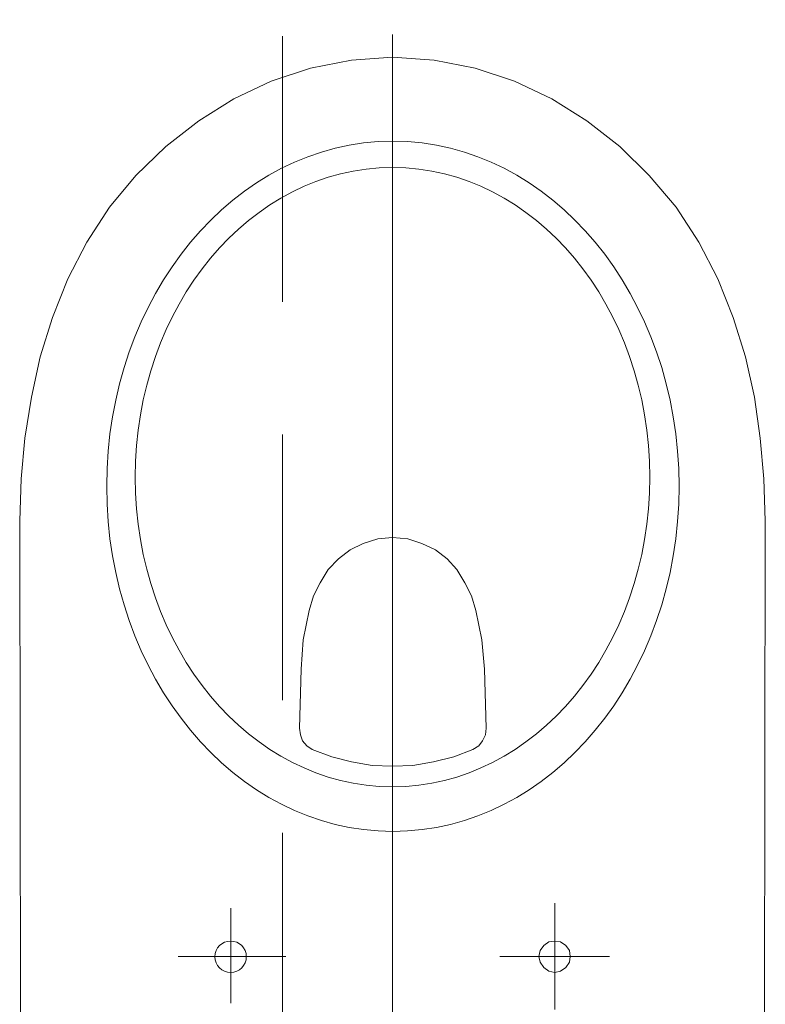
# Model space of a CAD drawing. Header units: millimetres. Extents: x 23192 to 177760, y -399809 to -79279.
# Tile 354 of 656: x 60857 to 60893, y -197678 to -197631. Entities that reach past the tile are written whole.
import ezdxf

# ---------------------------------------------------------------- set-up
doc = ezdxf.new("R2010")
doc.units = ezdxf.units.MM
doc.linetypes.add('HIDDEN', pattern=[9.525, 6.35, -3.175])
doc.layers.get('0').update_dxf_attribs({"lineweight": 0})
doc.layers.add('!! 0_Istn-cienka', color=4, linetype='Continuous', lineweight=9)
doc.layers.add('!! 2_wypos-sanitarne', color=240, linetype='Continuous', lineweight=9)

# ---------------------------------------------------------------- blocks, each defined once
blk = doc.blocks.new('A$C324a30b8')
for points in [[(0, 0.01049), (0, -0.71083)], [(0.17552, 0), (0.17692, -0.11958), (0.17797, -0.23916), (0.17832, -0.47832), (0.17762, -0.49825), (0.17587, -0.51783), (0.17273, -0.53741), (0.16853, -0.55664), (0.16259, -0.57552), (0.15524, -0.59405), (0.14615, -0.61153), (0.13531, -0.62832), (0.12272, -0.64335), (0.10839, -0.65734), (0.09266, -0.66958), (0.07587, -0.68007), (0.05804, -0.68846), (0.03916, -0.69475), (0.01958, -0.6986), (0, -0.7), (-0.01993, -0.6986), (-0.03951, -0.69475), (-0.05839, -0.68846), (-0.07622, -0.68007), (-0.09301, -0.66958), (-0.10874, -0.65734), (-0.12272, -0.64335), (-0.13566, -0.62832), (-0.1465, -0.61153), (-0.15559, -0.59405), (-0.16294, -0.57552), (-0.16888, -0.55664), (-0.17308, -0.53741), (-0.17587, -0.51783), (-0.17762, -0.49825), (-0.17832, -0.47832), (-0.17797, -0.23916), (-0.17727, -0.11958), (-0.17552, 0)], [(-0.17552, 0), (0.17552, 0)], [(-0.07762, -0.24458), (-0.07762, -0.29545)], [(0.07727, -0.24755), (0.07727, -0.293)], [(-0.10385, -0.26993), (-0.0514, -0.26993)], [(0.05104, -0.26993), (0.10244, -0.26993)]]:
    blk.add_lwpolyline(points)
for points in [[(-0.07762, -0.27727), (-0.07483, -0.27692), (-0.07238, -0.27517), (-0.07063, -0.27272), (-0.06993, -0.26993), (-0.07063, -0.26713), (-0.07238, -0.26468), (-0.07483, -0.26294), (-0.07762, -0.26224), (-0.08042, -0.26294), (-0.08287, -0.26468), (-0.08462, -0.26713), (-0.08497, -0.26993), (-0.08462, -0.27272), (-0.08287, -0.27517), (-0.08042, -0.27692)], [(-0.04476, -0.37902), (-0.04441, -0.37588), (-0.04301, -0.37308), (-0.04126, -0.37063), (-0.03846, -0.36888), (-0.02937, -0.36538), (-0.01958, -0.36294), (-0.00979, -0.36119), (0, -0.36084), (0.00979, -0.36119), (0.01958, -0.36294), (0.02902, -0.36538), (0.03846, -0.36888), (0.04091, -0.37063), (0.04301, -0.37308), (0.04405, -0.37588), (0.04441, -0.37902), (0.0437, -0.40734), (0.04266, -0.42133), (0.03986, -0.43531), (0.03776, -0.44231), (0.03461, -0.4486), (0.03077, -0.4549), (0.02587, -0.46014), (0.02028, -0.46434), (0.01399, -0.46748), (0.00699, -0.46958), (0, -0.47028), (-0.00734, -0.46958), (-0.01399, -0.46748), (-0.02063, -0.46434), (-0.02622, -0.46014), (-0.03077, -0.4549), (-0.03461, -0.4486), (-0.03776, -0.44231), (-0.03986, -0.43531), (-0.04266, -0.42133), (-0.04405, -0.40734)]]:
    blk.add_lwpolyline(points, close=True)
blk.add_circle((0.07744, -0.26975), 0.00752)
for centre, major_axis, ratio in [((-0.00018, -0.49476), (0, -0.16504), 0.829441), ((0, -0.49913), (0, -0.14808), 0.831158)]:
    blk.add_ellipse(centre, major_axis=major_axis, ratio=ratio, start_param=0, end_param=6.283185)

msp = doc.modelspace()

# ---------------------------------------------------------------- linework, layer by layer
at = {"layer": '!! 0_Istn-cienka', "linetype": 'HIDDEN', "ltscale": 2}
msp.add_lwpolyline([(60869.56735, -197441.12813), (60869.56735, -197971.12813)], dxfattribs=at)

# ---------------------------------------------------------------- block references
at = {"layer": '!! 2_wypos-sanitarne', "xscale": 100, "yscale": 100, "zscale": 100, "rotation": 180}
msp.add_blockref('A$C324a30b8', (60874.83287, -197702.62813), dxfattribs=at)

doc.saveas('drawing.dxf')
